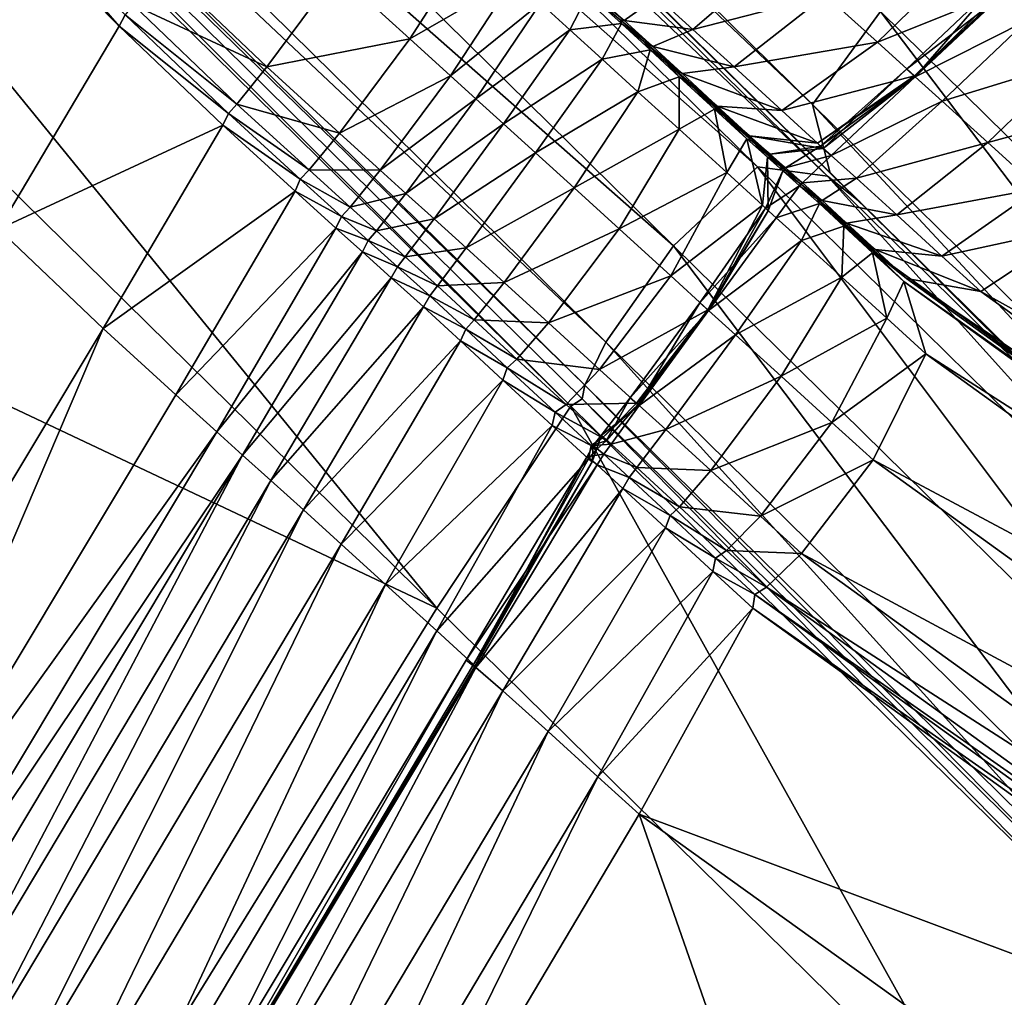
# Model space of a CAD drawing. Header units: millimetres. Extents: x 2387 to 13955, y -4964 to 364.
# Tile 729 of 1056: x 2451 to 2466, y 220 to 234. Entities that reach past the tile are written whole.
import ezdxf

# ---------------------------------------------------------------- set-up
doc = ezdxf.new("R2010")
doc.units = ezdxf.units.MM
doc.header["$MEASUREMENT"] = 0
doc.layers.add('Predefinito', color=7, linetype='Continuous', true_color=0x000000)

# ---------------------------------------------------------------- blocks, each defined once
blk = doc.blocks.new('Blocco 09')
at = {"layer": 'Predefinito'}
for points in [[(-948.39, -33.134, 483.867), (-949.393, -34.508, 483.935), (-971.703, -12.552, 600.231)], [(-971.423, -13.578, 600.287), (-971.703, -12.552, 600.231), (-949.393, -34.508, 483.935)], [(-973.76, -14.633, 600.213), (-972.516, -13.473, 600.231), (-950.206, -35.429, 483.935)], [(-972.516, -13.473, 600.231), (-971.463, -13.623, 600.287), (-949.17, -35.564, 484.141)], [(-949.17, -35.564, 484.141), (-950.206, -35.429, 483.935), (-972.516, -13.473, 600.231)], [(-971.463, -13.623, 600.287), (-970.974, -14.014, 600.324), (-948.692, -35.945, 484.279)], [(-948.692, -35.945, 484.279), (-949.17, -35.564, 484.141), (-971.463, -13.623, 600.287)], [(-949.393, -34.508, 483.935), (-949.13, -35.519, 484.141), (-971.423, -13.578, 600.287)], [(-970.974, -14.014, 600.324), (-971.423, -13.578, 600.287), (-949.13, -35.519, 484.141)], [(-949.13, -35.519, 484.141), (-948.692, -35.945, 484.279), (-970.974, -14.014, 600.324)], [(-974.757, -16.056, 600.215), (-973.76, -14.633, 600.213), (-951.445, -36.594, 483.867)], [(-950.206, -35.429, 483.935), (-951.445, -36.594, 483.867), (-973.76, -14.633, 600.213)], [(-975.067, -16.694, 600.223), (-974.757, -16.056, 600.215), (-952.442, -38.017, 483.876)], [(-951.445, -36.594, 483.867), (-952.442, -38.017, 483.876), (-974.757, -16.056, 600.215)], [(-975.102, -16.894, 600.228), (-975.067, -16.694, 600.223), (-952.755, -38.653, 483.904)], [(-952.442, -38.017, 483.876), (-952.755, -38.653, 483.904), (-975.067, -16.694, 600.223)], [(-954.939, -41.946, 483.876), (-977.254, -19.985, 600.215), (-975.274, -17.001, 600.223)], [(-952.962, -38.96, 483.904), (-975.274, -17.001, 600.223), (-975.102, -16.894, 600.228)], [(-975.274, -17.001, 600.223), (-952.962, -38.96, 483.904), (-954.939, -41.946, 483.876)], [(-975.102, -16.894, 600.228), (-952.792, -38.851, 483.923), (-952.962, -38.96, 483.904)], [(-952.755, -38.653, 483.904), (-952.792, -38.851, 483.923), (-975.102, -16.894, 600.228)], [(-982.715, -28.815, 600.213), (-977.254, -19.985, 600.215), (-954.939, -41.946, 483.876)], [(-989.153, -41.786, 600.213), (-982.715, -28.815, 600.213), (-960.4, -50.776, 483.867)], [(-954.939, -41.946, 483.876), (-960.4, -50.776, 483.867), (-982.715, -28.815, 600.213)], [(-961.531, -31.165, 767.871), (-961.625, -31.329, 767.958), (-959.629, -33.349, 767.274)], [(-959.629, -33.349, 767.274), (-959.538, -33.183, 767.188), (-961.531, -31.165, 767.871)], [(-961.41, -36.349, 767.404), (-959.629, -33.349, 767.274), (-961.625, -31.329, 767.958)], [(-939.029, -39.911, 440.651), (-947.102, -31.967, 483.876), (-946.509, -31.578, 483.904)], [(-940.316, -41.079, 440.635), (-948.39, -33.134, 483.867), (-947.102, -31.967, 483.876)], [(-947.102, -31.967, 483.876), (-939.029, -39.911, 440.651), (-940.316, -41.079, 440.635)], [(-956.415, -32.556, 766.579), (-955.336, -33.538, 765.777), (-954.411, -32.1, 765.479)], [(-953.804, -32.652, 764.986), (-954.411, -32.1, 765.479), (-955.336, -33.538, 765.777)], [(-951.687, -32.917, 764.813), (-951.157, -33.4, 764.732), (-949.863, -32.289, 765.031)], [(-949.199, -32.892, 764.631), (-949.863, -32.289, 765.031), (-951.157, -33.4, 764.732)], [(-949.199, -32.892, 764.631), (-948.435, -33.587, 763.764), (-947.19, -32.374, 763.744)], [(-946.645, -32.87, 762.847), (-947.19, -32.374, 763.744), (-948.435, -33.587, 763.764)], [(-957.449, -33.951, 766.537), (-958.992, -32.478, 767.403), (-959.421, -33.036, 767.274)], [(-958.992, -32.478, 767.403), (-957.449, -33.951, 766.537), (-956.415, -32.556, 766.579)], [(-955.336, -33.538, 765.777), (-956.415, -32.556, 766.579), (-957.449, -33.951, 766.537)], [(-955.336, -33.538, 765.777), (-954.737, -34.083, 765.289), (-953.804, -32.652, 764.986)], [(-953.407, -33.013, 764.76), (-953.804, -32.652, 764.986), (-954.737, -34.083, 765.289)], [(-952.172, -33.267, 763.876), (-952.659, -32.825, 763.818), (-952.726, -32.806, 763.189)], [(-952.726, -32.806, 763.189), (-952.231, -33.255, 763.252), (-952.172, -33.267, 763.876)], [(-952.231, -33.255, 763.252), (-952.726, -32.806, 763.189), (-952.699, -32.87, 763.818)], [(-952.659, -32.825, 763.818), (-952.172, -33.267, 763.876), (-951.687, -32.917, 764.813)], [(-946.612, -32.91, 762.298), (-946.745, -32.792, 762.144), (-948.007, -33.985, 762.149)], [(-947.877, -34.099, 762.32), (-948.007, -33.985, 762.149), (-946.745, -32.792, 762.144)], [(-946.745, -32.792, 762.144), (-946.627, -32.894, 762.32), (-947.877, -34.099, 762.32)], [(-946.612, -32.91, 762.298), (-946.218, -33.263, 762.266), (-945.716, -32.771, 762.16)], [(-953.407, -33.013, 764.76), (-952.975, -33.404, 764.762), (-952.699, -32.87, 763.818)], [(-952.212, -33.312, 763.876), (-952.699, -32.87, 763.818), (-952.975, -33.404, 764.762)], [(-952.699, -32.87, 763.818), (-952.212, -33.312, 763.876), (-952.231, -33.255, 763.252)], [(-951.157, -33.4, 764.732), (-951.687, -32.917, 764.813), (-952.172, -33.267, 763.876)], [(-951.157, -33.4, 764.732), (-950.55, -33.953, 764.381), (-949.199, -32.892, 764.631)], [(-948.435, -33.587, 763.764), (-949.199, -32.892, 764.631), (-950.55, -33.953, 764.381)], [(-948.435, -33.587, 763.764), (-947.888, -34.085, 762.852), (-946.645, -32.87, 762.847)], [(-948.007, -33.985, 762.149), (-947.877, -34.099, 762.32), (-946.612, -32.91, 762.298)], [(-946.627, -32.894, 762.32), (-946.645, -32.87, 762.847), (-947.888, -34.085, 762.852)], [(-947.888, -34.085, 762.852), (-947.877, -34.099, 762.32), (-946.627, -32.894, 762.32)], [(-946.218, -33.263, 762.266), (-946.612, -32.91, 762.298), (-947.877, -34.099, 762.32)], [(-957.891, -34.501, 766.411), (-959.421, -33.036, 767.274), (-959.538, -33.183, 767.188)], [(-959.421, -33.036, 767.274), (-957.891, -34.501, 766.411), (-957.449, -33.951, 766.537)], [(-954.737, -34.083, 765.289), (-954.362, -34.424, 765.07), (-953.407, -33.013, 764.76)], [(-952.975, -33.404, 764.762), (-953.407, -33.013, 764.76), (-954.362, -34.424, 765.07)], [(-941.331, -42.442, 440.754), (-949.393, -34.508, 483.935), (-948.39, -33.134, 483.867)], [(-948.39, -33.134, 483.867), (-940.316, -41.079, 440.635), (-941.331, -42.442, 440.754)], [(-958.016, -34.642, 766.328), (-959.538, -33.183, 767.188), (-959.629, -33.349, 767.274)], [(-959.538, -33.183, 767.188), (-958.016, -34.642, 766.328), (-957.891, -34.501, 766.411)], [(-951.751, -33.653, 763.835), (-952.172, -33.267, 763.876), (-952.231, -33.255, 763.252)], [(-952.231, -33.255, 763.252), (-951.883, -33.576, 763.237), (-951.751, -33.653, 763.835)], [(-951.883, -33.576, 763.237), (-952.231, -33.255, 763.252), (-952.212, -33.312, 763.876)], [(-952.172, -33.267, 763.876), (-951.751, -33.653, 763.835), (-951.157, -33.4, 764.732)], [(-947.877, -34.099, 762.32), (-947.48, -34.456, 762.301), (-946.218, -33.263, 762.266)], [(-945.552, -33.865, 761.528), (-946.218, -33.263, 762.266), (-947.48, -34.456, 762.301)], [(-958.098, -34.813, 766.411), (-959.629, -33.349, 767.274), (-961.41, -36.349, 767.404)], [(-959.629, -33.349, 767.274), (-958.098, -34.813, 766.411), (-958.016, -34.642, 766.328)], [(-954.362, -34.424, 765.07), (-953.953, -34.794, 765.077), (-952.975, -33.404, 764.762)], [(-952.499, -33.836, 764.813), (-952.975, -33.404, 764.762), (-953.953, -34.794, 765.077)], [(-952.975, -33.404, 764.762), (-952.499, -33.836, 764.813), (-952.212, -33.312, 763.876)], [(-951.791, -33.698, 763.835), (-952.212, -33.312, 763.876), (-952.499, -33.836, 764.813)], [(-952.212, -33.312, 763.876), (-951.791, -33.698, 763.835), (-951.883, -33.576, 763.237)], [(-950.55, -33.953, 764.381), (-951.157, -33.4, 764.732), (-951.751, -33.653, 763.835)], [(-957.449, -33.951, 766.537), (-956.373, -34.931, 765.736), (-955.336, -33.538, 765.777)], [(-954.737, -34.083, 765.289), (-955.336, -33.538, 765.777), (-956.373, -34.931, 765.736)], [(-951.319, -34.052, 763.632), (-951.751, -33.653, 763.835), (-951.883, -33.576, 763.237)], [(-951.883, -33.576, 763.237), (-951.568, -33.872, 763.132), (-951.319, -34.052, 763.632)], [(-951.568, -33.872, 763.132), (-951.883, -33.576, 763.237), (-951.791, -33.698, 763.835)], [(-952.499, -33.836, 764.813), (-951.969, -34.319, 764.732), (-951.791, -33.698, 763.835)], [(-951.359, -34.097, 763.632), (-951.791, -33.698, 763.835), (-951.969, -34.319, 764.732)], [(-951.791, -33.698, 763.835), (-951.359, -34.097, 763.632), (-951.568, -33.872, 763.132)], [(-951.751, -33.653, 763.835), (-951.319, -34.052, 763.632), (-950.55, -33.953, 764.381)], [(-950.55, -33.953, 764.381), (-949.847, -34.594, 763.624), (-948.435, -33.587, 763.764)], [(-947.888, -34.085, 762.852), (-948.435, -33.587, 763.764), (-949.847, -34.594, 763.624)], [(-953.953, -34.794, 765.077), (-953.48, -35.223, 765.125), (-952.499, -33.836, 764.813)], [(-951.969, -34.319, 764.732), (-952.499, -33.836, 764.813), (-953.48, -35.223, 765.125)], [(-947.48, -34.456, 762.301), (-946.804, -35.069, 761.56), (-945.552, -33.865, 761.528)], [(-944.814, -34.533, 759.795), (-945.552, -33.865, 761.528), (-946.804, -35.069, 761.56)], [(-956.373, -34.931, 765.736), (-957.449, -33.951, 766.537), (-957.891, -34.501, 766.411)], [(-950.799, -34.53, 763.204), (-951.319, -34.052, 763.632), (-951.568, -33.872, 763.132)], [(-951.568, -33.872, 763.132), (-951.171, -34.242, 762.925), (-950.799, -34.53, 763.204)], [(-951.171, -34.242, 762.925), (-951.568, -33.872, 763.132), (-951.359, -34.097, 763.632)], [(-949.847, -34.594, 763.624), (-950.55, -33.953, 764.381), (-951.319, -34.052, 763.632)], [(-947.877, -34.099, 762.32), (-948.007, -33.985, 762.149), (-949.273, -35.121, 762.109)], [(-949.233, -35.157, 762.32), (-949.273, -35.121, 762.109), (-948.007, -33.985, 762.149)], [(-948.007, -33.985, 762.149), (-947.877, -34.099, 762.32), (-949.233, -35.157, 762.32)], [(-956.373, -34.931, 765.736), (-955.773, -35.477, 765.247), (-954.737, -34.083, 765.289)], [(-954.362, -34.424, 765.07), (-954.737, -34.083, 765.289), (-955.773, -35.477, 765.247)], [(-951.969, -34.319, 764.732), (-951.362, -34.872, 764.381), (-951.359, -34.097, 763.632)], [(-950.839, -34.575, 763.204), (-951.359, -34.097, 763.632), (-951.362, -34.872, 764.381)], [(-951.359, -34.097, 763.632), (-950.839, -34.575, 763.204), (-951.171, -34.242, 762.925)], [(-951.319, -34.052, 763.632), (-950.799, -34.53, 763.204), (-949.847, -34.594, 763.624)], [(-949.847, -34.594, 763.624), (-949.317, -35.077, 762.817), (-947.888, -34.085, 762.852)], [(-947.877, -34.099, 762.32), (-947.888, -34.085, 762.852), (-949.317, -35.077, 762.817)], [(-949.317, -35.077, 762.817), (-949.233, -35.157, 762.32), (-947.877, -34.099, 762.32)], [(-949.273, -35.121, 762.109), (-949.115, -35.262, 762.161), (-947.877, -34.099, 762.32)], [(-947.48, -34.456, 762.301), (-947.877, -34.099, 762.32), (-949.115, -35.262, 762.161)], [(-950.322, -34.968, 762.713), (-950.799, -34.53, 763.204), (-951.171, -34.242, 762.925)], [(-951.171, -34.242, 762.925), (-950.728, -34.649, 762.644), (-950.322, -34.968, 762.713)], [(-950.728, -34.649, 762.644), (-951.171, -34.242, 762.925), (-950.839, -34.575, 763.204)], [(-955.773, -35.477, 765.247), (-955.394, -35.82, 765.027), (-954.362, -34.424, 765.07)], [(-953.953, -34.794, 765.077), (-954.362, -34.424, 765.07), (-955.394, -35.82, 765.027)], [(-953.48, -35.223, 765.125), (-952.913, -35.738, 765.031), (-951.969, -34.319, 764.732)], [(-951.362, -34.872, 764.381), (-951.969, -34.319, 764.732), (-952.913, -35.738, 765.031)], [(-956.824, -35.474, 765.613), (-957.891, -34.501, 766.411), (-958.016, -34.642, 766.328)], [(-957.891, -34.501, 766.411), (-956.824, -35.474, 765.613), (-956.373, -34.931, 765.736)], [(-951.362, -34.872, 764.381), (-950.659, -35.513, 763.624), (-950.839, -34.575, 763.204)], [(-950.362, -35.013, 762.713), (-950.839, -34.575, 763.204), (-950.659, -35.513, 763.624)], [(-950.839, -34.575, 763.204), (-950.362, -35.013, 762.713), (-950.728, -34.649, 762.644)], [(-950.799, -34.53, 763.204), (-950.322, -34.968, 762.713), (-949.317, -35.077, 762.817)], [(-949.317, -35.077, 762.817), (-949.847, -34.594, 763.624), (-950.799, -34.53, 763.204)], [(-941.106, -43.421, 441.113), (-949.13, -35.519, 484.141), (-949.393, -34.508, 483.935)], [(-949.393, -34.508, 483.935), (-941.331, -42.442, 440.754), (-941.106, -43.421, 441.113)], [(-949.115, -35.262, 762.161), (-948.744, -35.595, 762.044), (-947.48, -34.456, 762.301)], [(-946.804, -35.069, 761.56), (-947.48, -34.456, 762.301), (-948.744, -35.595, 762.044)], [(-946.804, -35.069, 761.56), (-946.057, -35.748, 759.816), (-944.814, -34.533, 759.795)], [(-956.955, -35.611, 765.531), (-958.016, -34.642, 766.328), (-958.098, -34.813, 766.411)], [(-958.016, -34.642, 766.328), (-956.955, -35.611, 765.531), (-956.824, -35.474, 765.613)], [(-950.017, -35.242, 762.321), (-950.322, -34.968, 762.713), (-950.728, -34.649, 762.644)], [(-950.728, -34.649, 762.644), (-950.276, -35.053, 762.321), (-950.017, -35.242, 762.321)], [(-950.276, -35.053, 762.321), (-950.728, -34.649, 762.644), (-950.362, -35.013, 762.713)], [(-961.41, -36.349, 767.404), (-959.866, -37.816, 766.538), (-958.098, -34.813, 766.411)], [(-957.031, -35.786, 765.613), (-958.098, -34.813, 766.411), (-959.866, -37.816, 766.538)], [(-958.098, -34.813, 766.411), (-957.031, -35.786, 765.613), (-956.955, -35.611, 765.531)], [(-955.394, -35.82, 765.027), (-954.98, -36.194, 765.033), (-953.953, -34.794, 765.077)], [(-953.48, -35.223, 765.125), (-953.953, -34.794, 765.077), (-954.98, -36.194, 765.033)], [(-952.913, -35.738, 765.031), (-952.249, -36.342, 764.631), (-951.362, -34.872, 764.381)], [(-950.659, -35.513, 763.624), (-951.362, -34.872, 764.381), (-952.249, -36.342, 764.631)], [(-955.773, -35.477, 765.247), (-956.373, -34.931, 765.736), (-956.824, -35.474, 765.613)], [(-950.659, -35.513, 763.624), (-950.129, -35.996, 762.817), (-950.362, -35.013, 762.713)], [(-950.057, -35.287, 762.321), (-950.362, -35.013, 762.713), (-950.129, -35.996, 762.817)], [(-950.362, -35.013, 762.713), (-950.057, -35.287, 762.321), (-950.276, -35.053, 762.321)], [(-950.322, -34.968, 762.713), (-950.017, -35.242, 762.321), (-949.233, -35.157, 762.32)], [(-949.233, -35.157, 762.32), (-949.317, -35.077, 762.817), (-950.322, -34.968, 762.713)], [(-949.789, -35.444, 761.99), (-950.017, -35.242, 762.321), (-950.276, -35.053, 762.321)], [(-950.276, -35.053, 762.321), (-949.87, -35.412, 761.91), (-949.789, -35.444, 761.99)], [(-949.87, -35.412, 761.91), (-950.276, -35.053, 762.321), (-950.057, -35.287, 762.321)], [(-950.017, -35.242, 762.321), (-949.789, -35.444, 761.99), (-949.273, -35.121, 762.109)], [(-949.273, -35.121, 762.109), (-949.233, -35.157, 762.32), (-950.017, -35.242, 762.321)], [(-949.115, -35.262, 762.161), (-949.273, -35.121, 762.109), (-949.789, -35.444, 761.99)], [(-948.744, -35.595, 762.044), (-948.146, -36.138, 761.327), (-946.804, -35.069, 761.56)], [(-946.057, -35.748, 759.816), (-946.804, -35.069, 761.56), (-948.146, -36.138, 761.327)], [(-954.98, -36.194, 765.033), (-954.506, -36.623, 765.082), (-953.48, -35.223, 765.125)], [(-952.913, -35.738, 765.031), (-953.48, -35.223, 765.125), (-954.506, -36.623, 765.082)], [(-950.129, -35.996, 762.817), (-950.046, -36.076, 762.32), (-950.057, -35.287, 762.321)], [(-949.829, -35.489, 761.99), (-950.057, -35.287, 762.321), (-950.046, -36.076, 762.32)], [(-950.057, -35.287, 762.321), (-949.829, -35.489, 761.99), (-949.87, -35.412, 761.91)], [(-949.789, -35.444, 761.99), (-949.542, -35.662, 761.684), (-949.115, -35.262, 762.161)], [(-948.744, -35.595, 762.044), (-949.115, -35.262, 762.161), (-949.542, -35.662, 761.684)], [(-943.371, -44.54, 440.635), (-951.445, -36.594, 483.867), (-950.206, -35.429, 483.935)], [(-950.206, -35.429, 483.935), (-942.144, -43.363, 440.754), (-943.371, -44.54, 440.635)], [(-942.144, -43.363, 440.754), (-950.206, -35.429, 483.935), (-949.17, -35.564, 484.141)], [(-949.542, -35.662, 761.684), (-949.789, -35.444, 761.99), (-949.87, -35.412, 761.91)], [(-949.87, -35.412, 761.91), (-949.563, -35.683, 761.366), (-949.542, -35.662, 761.684)], [(-949.563, -35.683, 761.366), (-949.87, -35.412, 761.91), (-949.829, -35.489, 761.99)], [(-956.348, -36.161, 765.039), (-956.955, -35.611, 765.531), (-957.031, -35.786, 765.613)], [(-956.22, -36.022, 765.123), (-956.824, -35.474, 765.613), (-956.955, -35.611, 765.531)], [(-956.955, -35.611, 765.531), (-956.348, -36.161, 765.039), (-956.22, -36.022, 765.123)], [(-956.824, -35.474, 765.613), (-956.22, -36.022, 765.123), (-955.773, -35.477, 765.247)], [(-955.394, -35.82, 765.027), (-955.773, -35.477, 765.247), (-956.22, -36.022, 765.123)], [(-952.249, -36.342, 764.631), (-951.485, -37.038, 763.764), (-950.659, -35.513, 763.624)], [(-950.129, -35.996, 762.817), (-950.659, -35.513, 763.624), (-951.485, -37.038, 763.764)], [(-949.582, -35.707, 761.684), (-949.829, -35.489, 761.99), (-950.085, -36.04, 762.109)], [(-950.046, -36.076, 762.32), (-950.085, -36.04, 762.109), (-949.829, -35.489, 761.99)], [(-949.829, -35.489, 761.99), (-949.582, -35.707, 761.684), (-949.563, -35.683, 761.366)], [(-949.542, -35.662, 761.684), (-949.25, -35.925, 761.273), (-948.744, -35.595, 762.044)], [(-948.146, -36.138, 761.327), (-948.744, -35.595, 762.044), (-949.25, -35.925, 761.273)], [(-949.17, -35.564, 484.141), (-941.145, -43.466, 441.113), (-942.144, -43.363, 440.754)], [(-941.145, -43.466, 441.113), (-949.17, -35.564, 484.141), (-948.692, -35.945, 484.279)], [(-949.13, -35.519, 484.141), (-941.106, -43.421, 441.113), (-940.693, -43.825, 441.351)], [(-940.693, -43.825, 441.351), (-948.692, -35.945, 484.279), (-949.13, -35.519, 484.141)], [(-954.506, -36.623, 765.082), (-953.945, -37.134, 764.99), (-952.913, -35.738, 765.031)], [(-952.249, -36.342, 764.631), (-952.913, -35.738, 765.031), (-953.945, -37.134, 764.99)], [(-950.085, -36.04, 762.109), (-949.927, -36.181, 762.161), (-949.582, -35.707, 761.684)], [(-949.29, -35.97, 761.273), (-949.582, -35.707, 761.684), (-949.927, -36.181, 762.161)], [(-949.324, -35.9, 760.759), (-949.563, -35.683, 761.366), (-949.582, -35.707, 761.684)], [(-949.582, -35.707, 761.684), (-949.29, -35.97, 761.273), (-949.324, -35.9, 760.759)], [(-949.25, -35.925, 761.273), (-949.542, -35.662, 761.684), (-949.563, -35.683, 761.366)], [(-949.563, -35.683, 761.366), (-949.324, -35.9, 760.759), (-949.25, -35.925, 761.273)], [(-948.146, -36.138, 761.327), (-947.481, -36.745, 759.66), (-946.057, -35.748, 759.816)], [(-945.446, -36.303, 756.787), (-946.057, -35.748, 759.816), (-947.481, -36.745, 759.66)], [(-959.866, -37.816, 766.538), (-958.79, -38.792, 765.737), (-957.031, -35.786, 765.613)], [(-956.427, -36.334, 765.123), (-957.031, -35.786, 765.613), (-958.79, -38.792, 765.737)], [(-957.031, -35.786, 765.613), (-956.427, -36.334, 765.123), (-956.348, -36.161, 765.039)], [(-956.22, -36.022, 765.123), (-955.83, -36.373, 764.899), (-955.394, -35.82, 765.027)], [(-954.98, -36.194, 765.033), (-955.394, -35.82, 765.027), (-955.83, -36.373, 764.899)], [(-948.889, -36.26, 760.625), (-949.25, -35.925, 761.273), (-949.324, -35.9, 760.759)], [(-949.324, -35.9, 760.759), (-949.12, -36.096, 760.157), (-948.889, -36.26, 760.625)], [(-949.12, -36.096, 760.157), (-949.324, -35.9, 760.759), (-949.29, -35.97, 761.273)], [(-955.83, -36.373, 764.899), (-956.22, -36.022, 765.123), (-956.348, -36.161, 765.039)], [(-951.485, -37.038, 763.764), (-950.938, -37.537, 762.852), (-950.129, -35.996, 762.817)], [(-949.927, -36.181, 762.161), (-950.085, -36.04, 762.109), (-951.057, -37.437, 762.149)], [(-950.928, -37.551, 762.32), (-951.057, -37.437, 762.149), (-950.085, -36.04, 762.109)], [(-950.046, -36.076, 762.32), (-950.129, -35.996, 762.817), (-950.938, -37.537, 762.852)], [(-950.085, -36.04, 762.109), (-950.046, -36.076, 762.32), (-950.928, -37.551, 762.32)], [(-949.927, -36.181, 762.161), (-949.556, -36.514, 762.044), (-949.29, -35.97, 761.273)], [(-948.929, -36.305, 760.625), (-949.29, -35.97, 761.273), (-949.556, -36.514, 762.044)], [(-949.29, -35.97, 761.273), (-948.929, -36.305, 760.625), (-949.12, -36.096, 760.157)], [(-949.25, -35.925, 761.273), (-948.889, -36.26, 760.625), (-948.146, -36.138, 761.327)], [(-948.692, -35.945, 484.279), (-940.693, -43.825, 441.351), (-941.145, -43.466, 441.113)], [(-955.951, -36.516, 764.814), (-956.348, -36.161, 765.039), (-956.427, -36.334, 765.123)], [(-956.348, -36.161, 765.039), (-955.951, -36.516, 764.814), (-955.83, -36.373, 764.899)], [(-955.83, -36.373, 764.899), (-955.405, -36.754, 764.903), (-954.98, -36.194, 765.033)], [(-954.506, -36.623, 765.082), (-954.98, -36.194, 765.033), (-955.405, -36.754, 764.903)], [(-951.057, -37.437, 762.149), (-950.928, -37.551, 762.32), (-949.927, -36.181, 762.161)], [(-950.938, -37.537, 762.852), (-950.928, -37.551, 762.32), (-950.046, -36.076, 762.32)], [(-949.556, -36.514, 762.044), (-949.927, -36.181, 762.161), (-950.928, -37.551, 762.32)], [(-948.469, -36.65, 759.191), (-948.889, -36.26, 760.625), (-949.12, -36.096, 760.157)], [(-949.12, -36.096, 760.157), (-948.864, -36.341, 758.878), (-948.469, -36.65, 759.191)], [(-948.864, -36.341, 758.878), (-949.12, -36.096, 760.157), (-948.929, -36.305, 760.625)], [(-947.481, -36.745, 759.66), (-948.146, -36.138, 761.327), (-948.889, -36.26, 760.625)], [(-958.79, -38.792, 765.737), (-958.188, -39.338, 765.248), (-956.427, -36.334, 765.123)], [(-956.036, -36.684, 764.899), (-956.427, -36.334, 765.123), (-958.188, -39.338, 765.248)], [(-956.427, -36.334, 765.123), (-956.036, -36.684, 764.899), (-955.951, -36.516, 764.814)], [(-949.556, -36.514, 762.044), (-948.959, -37.057, 761.327), (-948.929, -36.305, 760.625)], [(-948.509, -36.695, 759.191), (-948.929, -36.305, 760.625), (-948.959, -37.057, 761.327)], [(-948.929, -36.305, 760.625), (-948.509, -36.695, 759.191), (-948.864, -36.341, 758.878)], [(-948.889, -36.26, 760.625), (-948.469, -36.65, 759.191), (-947.481, -36.745, 759.66)], [(-947.481, -36.745, 759.66), (-946.906, -37.268, 756.695), (-945.446, -36.303, 756.787)], [(-934.895, -43.92, 715.784), (-945.446, -36.303, 756.787), (-946.906, -37.268, 756.695)], [(-965.046, -46.453, 766.582), (-959.866, -37.816, 766.538), (-961.41, -36.349, 767.404)], [(-955.405, -36.754, 764.903), (-955.83, -36.373, 764.899), (-955.951, -36.516, 764.814)], [(-953.945, -37.134, 764.99), (-953.291, -37.732, 764.597), (-952.249, -36.342, 764.631)], [(-951.485, -37.038, 763.764), (-952.249, -36.342, 764.631), (-953.291, -37.732, 764.597)], [(-948.003, -37.078, 756.419), (-948.469, -36.65, 759.191), (-948.864, -36.341, 758.878)], [(-948.864, -36.341, 758.878), (-948.471, -36.704, 756.236), (-948.003, -37.078, 756.419)], [(-948.471, -36.704, 756.236), (-948.864, -36.341, 758.878), (-948.509, -36.695, 759.191)], [(-955.518, -36.902, 764.817), (-955.951, -36.516, 764.814), (-956.036, -36.684, 764.899)], [(-955.951, -36.516, 764.814), (-955.518, -36.902, 764.817), (-955.405, -36.754, 764.903)], [(-955.405, -36.754, 764.903), (-954.929, -37.184, 764.953), (-954.506, -36.623, 765.082)], [(-953.945, -37.134, 764.99), (-954.506, -36.623, 765.082), (-954.929, -37.184, 764.953)], [(-944.37, -45.961, 440.651), (-952.442, -38.017, 483.876), (-951.445, -36.594, 483.867)], [(-951.445, -36.594, 483.867), (-943.371, -44.54, 440.635), (-944.37, -45.961, 440.651)], [(-950.928, -37.551, 762.32), (-950.53, -37.907, 762.301), (-949.556, -36.514, 762.044)], [(-948.959, -37.057, 761.327), (-949.556, -36.514, 762.044), (-950.53, -37.907, 762.301)], [(-958.188, -39.338, 765.248), (-957.805, -39.685, 765.027), (-956.036, -36.684, 764.899)], [(-955.611, -37.065, 764.903), (-956.036, -36.684, 764.899), (-957.805, -39.685, 765.027)], [(-956.036, -36.684, 764.899), (-955.611, -37.065, 764.903), (-955.518, -36.902, 764.817)], [(-954.929, -37.184, 764.953), (-955.405, -36.754, 764.903), (-955.518, -36.902, 764.817)], [(-948.959, -37.057, 761.327), (-948.293, -37.664, 759.66), (-948.509, -36.695, 759.191)], [(-948.043, -37.122, 756.419), (-948.509, -36.695, 759.191), (-948.293, -37.664, 759.66)], [(-948.509, -36.695, 759.191), (-948.043, -37.122, 756.419), (-948.471, -36.704, 756.236)], [(-937.49, -44.661, 715.568), (-948.003, -37.078, 756.419), (-948.471, -36.704, 756.236)], [(-948.471, -36.704, 756.236), (-937.976, -44.272, 715.46), (-937.49, -44.661, 715.568)], [(-937.976, -44.272, 715.46), (-948.471, -36.704, 756.236), (-948.043, -37.122, 756.419)], [(-948.469, -36.65, 759.191), (-948.003, -37.078, 756.419), (-946.906, -37.268, 756.695)], [(-946.906, -37.268, 756.695), (-947.481, -36.745, 759.66), (-948.469, -36.65, 759.191)], [(-955.041, -37.333, 764.867), (-955.518, -36.902, 764.817), (-955.611, -37.065, 764.903)], [(-955.518, -36.902, 764.817), (-955.041, -37.333, 764.867), (-954.929, -37.184, 764.953)], [(-957.805, -39.685, 765.027), (-957.387, -40.06, 765.033), (-955.611, -37.065, 764.903)], [(-955.135, -37.496, 764.953), (-955.611, -37.065, 764.903), (-957.387, -40.06, 765.033)], [(-955.611, -37.065, 764.903), (-955.135, -37.496, 764.953), (-955.041, -37.333, 764.867)], [(-953.291, -37.732, 764.597), (-952.536, -38.422, 763.744), (-951.485, -37.038, 763.764)], [(-950.938, -37.537, 762.852), (-951.485, -37.038, 763.764), (-952.536, -38.422, 763.744)], [(-950.53, -37.907, 762.301), (-949.854, -38.52, 761.56), (-948.959, -37.057, 761.327)], [(-948.293, -37.664, 759.66), (-948.959, -37.057, 761.327), (-949.854, -38.52, 761.56)], [(-954.385, -37.685, 764.866), (-954.929, -37.184, 764.953), (-955.041, -37.333, 764.867)], [(-954.929, -37.184, 764.953), (-954.385, -37.685, 764.866), (-953.945, -37.134, 764.99)], [(-953.291, -37.732, 764.597), (-953.945, -37.134, 764.99), (-954.385, -37.685, 764.866)], [(-948.293, -37.664, 759.66), (-947.718, -38.187, 756.695), (-948.043, -37.122, 756.419)], [(-937.529, -44.706, 715.568), (-948.043, -37.122, 756.419), (-947.718, -38.187, 756.695)], [(-948.043, -37.122, 756.419), (-937.529, -44.706, 715.568), (-937.976, -44.272, 715.46)], [(-948.003, -37.078, 756.419), (-937.49, -44.661, 715.568), (-936.365, -44.877, 715.73)], [(-936.365, -44.877, 715.73), (-946.906, -37.268, 756.695), (-948.003, -37.078, 756.419)], [(-954.509, -37.826, 764.784), (-955.041, -37.333, 764.867), (-955.135, -37.496, 764.953)], [(-955.041, -37.333, 764.867), (-954.509, -37.826, 764.784), (-954.385, -37.685, 764.866)], [(-946.906, -37.268, 756.695), (-936.365, -44.877, 715.73), (-934.895, -43.92, 715.784)], [(-957.387, -40.06, 765.033), (-956.909, -40.49, 765.081), (-955.135, -37.496, 764.953)], [(-954.591, -37.996, 764.866), (-955.135, -37.496, 764.953), (-956.909, -40.49, 765.081)], [(-955.135, -37.496, 764.953), (-954.591, -37.996, 764.866), (-954.509, -37.826, 764.784)], [(-950.928, -37.551, 762.32), (-951.057, -37.437, 762.149), (-952.086, -38.836, 762.144)], [(-951.971, -38.941, 762.32), (-952.086, -38.836, 762.144), (-951.057, -37.437, 762.149)], [(-951.057, -37.437, 762.149), (-950.928, -37.551, 762.32), (-951.971, -38.941, 762.32)], [(-952.536, -38.422, 763.744), (-951.992, -38.919, 762.847), (-950.938, -37.537, 762.852)], [(-952.086, -38.836, 762.144), (-951.952, -38.953, 762.298), (-950.928, -37.551, 762.32)], [(-950.928, -37.551, 762.32), (-950.938, -37.537, 762.852), (-951.992, -38.919, 762.847)], [(-951.992, -38.919, 762.847), (-951.971, -38.941, 762.32), (-950.928, -37.551, 762.32)], [(-950.53, -37.907, 762.301), (-950.928, -37.551, 762.32), (-951.952, -38.953, 762.298)], [(-953.758, -38.265, 764.494), (-954.385, -37.685, 764.866), (-954.509, -37.826, 764.784)], [(-954.385, -37.685, 764.866), (-953.758, -38.265, 764.494), (-953.291, -37.732, 764.597)], [(-952.536, -38.422, 763.744), (-953.291, -37.732, 764.597), (-953.758, -38.265, 764.494)], [(-949.854, -38.52, 761.56), (-949.107, -39.2, 759.816), (-948.293, -37.664, 759.66)], [(-947.718, -38.187, 756.695), (-948.293, -37.664, 759.66), (-949.107, -39.2, 759.816)], [(-959.866, -37.816, 766.538), (-965.046, -46.453, 766.582), (-963.968, -47.423, 765.782)], [(-963.968, -47.423, 765.782), (-958.79, -38.792, 765.737), (-959.866, -37.816, 766.538)], [(-953.899, -38.394, 764.425), (-954.509, -37.826, 764.784), (-954.591, -37.996, 764.866)], [(-954.509, -37.826, 764.784), (-953.899, -38.394, 764.425), (-953.758, -38.265, 764.494)], [(-951.952, -38.953, 762.298), (-951.559, -39.306, 762.266), (-950.53, -37.907, 762.301)], [(-949.854, -38.52, 761.56), (-950.53, -37.907, 762.301), (-951.559, -39.306, 762.266)], [(-956.909, -40.49, 765.081), (-956.349, -40.998, 764.989), (-954.591, -37.996, 764.866)], [(-953.964, -38.576, 764.494), (-954.591, -37.996, 764.866), (-956.349, -40.998, 764.989)], [(-954.591, -37.996, 764.866), (-953.964, -38.576, 764.494), (-953.899, -38.394, 764.425)], [(-944.688, -46.593, 440.7), (-952.755, -38.653, 483.904), (-952.442, -38.017, 483.876)], [(-952.442, -38.017, 483.876), (-944.37, -45.961, 440.651), (-944.688, -46.593, 440.7)], [(-949.107, -39.2, 759.816), (-948.496, -39.756, 756.787), (-947.718, -38.187, 756.695)], [(-937.177, -45.796, 715.73), (-947.718, -38.187, 756.695), (-948.496, -39.756, 756.787)], [(-947.718, -38.187, 756.695), (-937.177, -45.796, 715.73), (-937.529, -44.706, 715.568)], [(-953.031, -38.935, 763.687), (-953.758, -38.265, 764.494), (-953.899, -38.394, 764.425)], [(-953.758, -38.265, 764.494), (-953.031, -38.935, 763.687), (-952.536, -38.422, 763.744)], [(-953.191, -39.052, 763.649), (-953.899, -38.394, 764.425), (-953.964, -38.576, 764.494)], [(-953.899, -38.394, 764.425), (-953.191, -39.052, 763.649), (-953.031, -38.935, 763.687)], [(-951.992, -38.919, 762.847), (-952.536, -38.422, 763.744), (-953.031, -38.935, 763.687)], [(-956.349, -40.998, 764.989), (-955.696, -41.592, 764.596), (-953.964, -38.576, 764.494)], [(-953.236, -39.246, 763.687), (-953.964, -38.576, 764.494), (-955.696, -41.592, 764.596)], [(-953.964, -38.576, 764.494), (-953.236, -39.246, 763.687), (-953.191, -39.052, 763.649)], [(-944.729, -46.789, 440.733), (-952.792, -38.851, 483.923), (-952.755, -38.653, 483.904)], [(-952.755, -38.653, 483.904), (-944.688, -46.593, 440.7), (-944.729, -46.789, 440.733)], [(-951.559, -39.306, 762.266), (-950.895, -39.911, 761.528), (-949.854, -38.52, 761.56)], [(-949.107, -39.2, 759.816), (-949.854, -38.52, 761.56), (-950.895, -39.911, 761.528)], [(-958.188, -39.338, 765.248), (-958.79, -38.792, 765.737), (-963.968, -47.423, 765.782)], [(-952.494, -39.427, 762.833), (-953.031, -38.935, 763.687), (-953.191, -39.052, 763.649)], [(-953.031, -38.935, 763.687), (-952.494, -39.427, 762.833), (-951.992, -38.919, 762.847)], [(-944.895, -46.901, 440.7), (-952.962, -38.96, 483.904), (-952.792, -38.851, 483.923)], [(-952.792, -38.851, 483.923), (-944.729, -46.789, 440.733), (-944.895, -46.901, 440.7)], [(-951.952, -38.953, 762.298), (-952.086, -38.836, 762.144), (-952.514, -39.394, 762.128)], [(-952.44, -39.472, 762.321), (-952.514, -39.394, 762.128), (-952.086, -38.836, 762.144)], [(-952.514, -39.394, 762.128), (-952.367, -39.52, 762.233), (-951.952, -38.953, 762.298)], [(-951.971, -38.941, 762.32), (-951.992, -38.919, 762.847), (-952.494, -39.427, 762.833)], [(-952.494, -39.427, 762.833), (-952.44, -39.472, 762.321), (-951.971, -38.941, 762.32)], [(-952.086, -38.836, 762.144), (-951.971, -38.941, 762.32), (-952.44, -39.472, 762.321)], [(-951.559, -39.306, 762.266), (-951.952, -38.953, 762.298), (-952.367, -39.52, 762.233)], [(-946.868, -49.891, 440.651), (-954.939, -41.946, 483.876), (-952.962, -38.96, 483.904)], [(-952.66, -39.541, 762.824), (-953.191, -39.052, 763.649), (-953.236, -39.246, 763.687)], [(-953.191, -39.052, 763.649), (-952.66, -39.541, 762.824), (-952.494, -39.427, 762.833)], [(-952.962, -38.96, 483.904), (-944.895, -46.901, 440.7), (-946.868, -49.891, 440.651)], [(-955.696, -41.592, 764.596), (-954.94, -42.278, 763.744), (-953.236, -39.246, 763.687)], [(-952.7, -39.737, 762.833), (-953.236, -39.246, 763.687), (-954.94, -42.278, 763.744)], [(-953.236, -39.246, 763.687), (-952.7, -39.737, 762.833), (-952.66, -39.541, 762.824)], [(-950.895, -39.911, 761.528), (-950.16, -40.583, 759.795), (-949.107, -39.2, 759.816)], [(-948.496, -39.756, 756.787), (-949.107, -39.2, 759.816), (-950.16, -40.583, 759.795)], [(-963.968, -47.423, 765.782), (-963.364, -47.974, 765.292), (-958.188, -39.338, 765.248)], [(-957.805, -39.685, 765.027), (-958.188, -39.338, 765.248), (-963.364, -47.974, 765.292)], [(-952.367, -39.52, 762.233), (-951.986, -39.865, 762.16), (-951.559, -39.306, 762.266)], [(-950.895, -39.911, 761.528), (-951.559, -39.306, 762.266), (-951.986, -39.865, 762.16)], [(-952.44, -39.472, 762.321), (-952.494, -39.427, 762.833), (-952.66, -39.541, 762.824)], [(-952.66, -39.541, 762.824), (-952.582, -39.6, 762.321), (-952.44, -39.472, 762.321)], [(-952.367, -39.52, 762.233), (-952.514, -39.394, 762.128), (-952.63, -39.54, 762.117)], [(-952.582, -39.6, 762.321), (-952.63, -39.54, 762.117), (-952.514, -39.394, 762.128)], [(-952.63, -39.54, 762.117), (-952.473, -39.672, 762.189), (-952.367, -39.52, 762.233)], [(-952.514, -39.394, 762.128), (-952.44, -39.472, 762.321), (-952.582, -39.6, 762.321)], [(-951.986, -39.865, 762.16), (-952.367, -39.52, 762.233), (-952.473, -39.672, 762.189)], [(-952.473, -39.672, 762.189), (-952.63, -39.54, 762.117), (-952.72, -39.703, 762.128)], [(-952.645, -39.781, 762.321), (-952.72, -39.703, 762.128), (-952.63, -39.54, 762.117)], [(-952.72, -39.703, 762.128), (-952.573, -39.829, 762.233), (-952.473, -39.672, 762.189)], [(-952.582, -39.6, 762.321), (-952.66, -39.541, 762.824), (-952.7, -39.737, 762.833)], [(-952.7, -39.737, 762.833), (-952.645, -39.781, 762.321), (-952.582, -39.6, 762.321)], [(-952.63, -39.54, 762.117), (-952.582, -39.6, 762.321), (-952.645, -39.781, 762.321)], [(-952.1, -40.012, 762.089), (-952.473, -39.672, 762.189), (-952.573, -39.829, 762.233)], [(-952.473, -39.672, 762.189), (-952.1, -40.012, 762.089), (-951.986, -39.865, 762.16)], [(-963.364, -47.974, 765.292), (-962.977, -48.327, 765.07), (-957.805, -39.685, 765.027)], [(-957.805, -39.685, 765.027), (-962.977, -48.327, 765.07), (-962.55, -48.703, 765.074)], [(-962.55, -48.703, 765.074), (-957.387, -40.06, 765.033), (-957.805, -39.685, 765.027)], [(-954.94, -42.278, 763.744), (-954.397, -42.777, 762.848), (-952.7, -39.737, 762.833)], [(-952.573, -39.829, 762.233), (-952.72, -39.703, 762.128), (-954.503, -42.71, 762.146)], [(-954.383, -42.808, 762.322), (-954.503, -42.71, 762.146), (-952.72, -39.703, 762.128)], [(-952.645, -39.781, 762.321), (-952.7, -39.737, 762.833), (-954.397, -42.777, 762.848)], [(-954.397, -42.777, 762.848), (-954.383, -42.808, 762.322), (-952.645, -39.781, 762.321)], [(-952.72, -39.703, 762.128), (-952.645, -39.781, 762.321), (-954.383, -42.808, 762.322)], [(-950.16, -40.583, 759.795), (-949.554, -41.135, 756.775), (-948.496, -39.756, 756.787)], [(-937.945, -47.372, 715.784), (-948.496, -39.756, 756.787), (-949.554, -41.135, 756.775)], [(-948.496, -39.756, 756.787), (-937.945, -47.372, 715.784), (-937.177, -45.796, 715.73)], [(-954.503, -42.71, 762.146), (-954.365, -42.82, 762.3), (-952.573, -39.829, 762.233)], [(-952.191, -40.175, 762.16), (-952.573, -39.829, 762.233), (-954.365, -42.82, 762.3)], [(-952.573, -39.829, 762.233), (-952.191, -40.175, 762.16), (-952.1, -40.012, 762.089)], [(-951.357, -40.446, 761.432), (-951.986, -39.865, 762.16), (-952.1, -40.012, 762.089)], [(-951.986, -39.865, 762.16), (-951.357, -40.446, 761.432), (-950.895, -39.911, 761.528)], [(-950.16, -40.583, 759.795), (-950.895, -39.911, 761.528), (-951.357, -40.446, 761.432)], [(-957.387, -40.06, 765.033), (-962.55, -48.703, 765.074), (-962.064, -49.13, 765.12)], [(-962.064, -49.13, 765.12), (-956.909, -40.49, 765.081), (-957.387, -40.06, 765.033)], [(-951.496, -40.577, 761.368), (-952.1, -40.012, 762.089), (-952.191, -40.175, 762.16)], [(-952.1, -40.012, 762.089), (-951.496, -40.577, 761.368), (-951.357, -40.446, 761.432)], [(-954.365, -42.82, 762.3), (-953.964, -43.164, 762.266), (-952.191, -40.175, 762.16)], [(-951.563, -40.756, 761.432), (-952.191, -40.175, 762.16), (-953.964, -43.164, 762.266)], [(-952.191, -40.175, 762.16), (-951.563, -40.756, 761.432), (-951.496, -40.577, 761.368)], [(-956.909, -40.49, 765.081), (-962.064, -49.13, 765.12), (-961.499, -49.634, 765.027)], [(-961.499, -49.634, 765.027), (-956.349, -40.998, 764.989), (-956.909, -40.49, 765.081)], [(-950.66, -41.093, 759.731), (-951.357, -40.446, 761.432), (-951.496, -40.577, 761.368)], [(-951.357, -40.446, 761.432), (-950.66, -41.093, 759.731), (-950.16, -40.583, 759.795)], [(-950.823, -41.207, 759.688), (-951.496, -40.577, 761.368), (-951.563, -40.756, 761.432)], [(-951.496, -40.577, 761.368), (-950.823, -41.207, 759.688), (-950.66, -41.093, 759.731)], [(-949.554, -41.135, 756.775), (-950.16, -40.583, 759.795), (-950.66, -41.093, 759.731)], [(-953.964, -43.164, 762.266), (-953.296, -43.764, 761.528), (-951.563, -40.756, 761.432)], [(-950.865, -41.402, 759.731), (-951.563, -40.756, 761.432), (-953.296, -43.764, 761.528)], [(-951.563, -40.756, 761.432), (-950.865, -41.402, 759.731), (-950.823, -41.207, 759.688)], [(-956.349, -40.998, 764.989), (-961.499, -49.634, 765.027), (-960.841, -50.225, 764.63)], [(-960.841, -50.225, 764.63), (-955.696, -41.592, 764.596), (-956.349, -40.998, 764.989)], [(-950.071, -41.634, 756.737), (-950.66, -41.093, 759.731), (-950.823, -41.207, 759.688)], [(-950.66, -41.093, 759.731), (-950.071, -41.634, 756.737), (-949.554, -41.135, 756.775)], [(-939.005, -48.751, 715.776), (-949.554, -41.135, 756.775), (-950.071, -41.634, 756.737)], [(-949.554, -41.135, 756.775), (-939.005, -48.751, 715.776), (-937.945, -47.372, 715.784)], [(-950.245, -41.741, 756.712), (-950.823, -41.207, 759.688), (-950.865, -41.402, 759.731)], [(-950.823, -41.207, 759.688), (-950.245, -41.741, 756.712), (-950.071, -41.634, 756.737)], [(-953.296, -43.764, 761.528), (-952.56, -44.434, 759.795), (-950.865, -41.402, 759.731)], [(-950.275, -41.943, 756.737), (-950.865, -41.402, 759.731), (-952.56, -44.434, 759.795)], [(-950.865, -41.402, 759.731), (-950.275, -41.943, 756.737), (-950.245, -41.741, 756.712)], [(-955.696, -41.592, 764.596), (-960.841, -50.225, 764.63), (-960.075, -50.912, 763.763)], [(-960.075, -50.912, 763.763), (-954.94, -42.278, 763.744), (-955.696, -41.592, 764.596)], [(-939.526, -49.247, 715.754), (-950.071, -41.634, 756.737), (-950.245, -41.741, 756.712)], [(-950.071, -41.634, 756.737), (-939.526, -49.247, 715.754), (-939.005, -48.751, 715.776)], [(-960.4, -50.776, 483.867), (-966.955, -63.747, 483.867), (-989.153, -41.786, 600.213)], [(-939.702, -49.352, 715.739), (-950.245, -41.741, 756.712), (-950.275, -41.943, 756.737)], [(-950.245, -41.741, 756.712), (-939.702, -49.352, 715.739), (-939.526, -49.247, 715.754)], [(-960.4, -50.776, 483.867), (-954.939, -41.946, 483.876), (-946.868, -49.891, 440.651)], [(-952.56, -44.434, 759.795), (-951.953, -44.984, 756.775), (-950.275, -41.943, 756.737)], [(-939.73, -49.556, 715.754), (-950.275, -41.943, 756.737), (-951.953, -44.984, 756.775)], [(-950.275, -41.943, 756.737), (-939.73, -49.556, 715.754), (-939.702, -49.352, 715.739)], [(-954.94, -42.278, 763.744), (-960.075, -50.912, 763.763), (-959.534, -51.42, 762.853)], [(-959.534, -51.42, 762.853), (-954.397, -42.777, 762.848), (-954.94, -42.278, 763.744)], [(-954.503, -42.71, 762.146), (-959.699, -51.384, 762.157), (-959.551, -51.472, 762.326)], [(-959.551, -51.472, 762.326), (-959.699, -51.384, 762.157), (-954.503, -42.71, 762.146)], [(-959.551, -51.472, 762.326), (-954.365, -42.82, 762.3), (-954.503, -42.71, 762.146)], [(-954.503, -42.71, 762.146), (-954.383, -42.808, 762.322), (-959.551, -51.472, 762.326)], [(-959.534, -51.42, 762.853), (-959.551, -51.472, 762.326), (-954.383, -42.808, 762.322)], [(-954.365, -42.82, 762.3), (-959.551, -51.472, 762.326), (-959.124, -51.788, 762.302)], [(-954.383, -42.808, 762.322), (-954.397, -42.777, 762.848), (-959.534, -51.42, 762.853)], [(-959.124, -51.788, 762.302), (-953.964, -43.164, 762.266), (-954.365, -42.82, 762.3)], [(-953.964, -43.164, 762.266), (-959.124, -51.788, 762.302), (-958.435, -52.384, 761.561)], [(-958.435, -52.384, 761.561), (-953.296, -43.764, 761.528), (-953.964, -43.164, 762.266)], [(-953.296, -43.764, 761.528), (-958.435, -52.384, 761.561), (-957.683, -53.058, 759.816)], [(-957.683, -53.058, 759.816), (-952.56, -44.434, 759.795), (-953.296, -43.764, 761.528)], [(-952.56, -44.434, 759.795), (-957.683, -53.058, 759.816), (-957.068, -53.609, 756.787)], [(-957.068, -53.609, 756.787), (-951.953, -44.984, 756.775), (-952.56, -44.434, 759.795)], [(-951.953, -44.984, 756.775), (-957.068, -53.609, 756.787), (-946.288, -61.223, 715.784)], [(-946.288, -61.223, 715.784), (-941.346, -52.599, 715.776), (-951.953, -44.984, 756.775)], [(-951.953, -44.984, 756.775), (-941.346, -52.599, 715.776), (-939.73, -49.556, 715.754)], [(-946.115, -50.627, 435.61), (-946.868, -49.891, 440.651), (-944.895, -46.901, 440.7)]]:
    blk.add_3dface(points, dxfattribs=at)

msp = doc.modelspace()

# ---------------------------------------------------------------- block references
at = {"layer": 'Predefinito'}
msp.add_blockref('Blocco 09', (3412.066, 267.493), dxfattribs=at)

doc.saveas('drawing.dxf')
